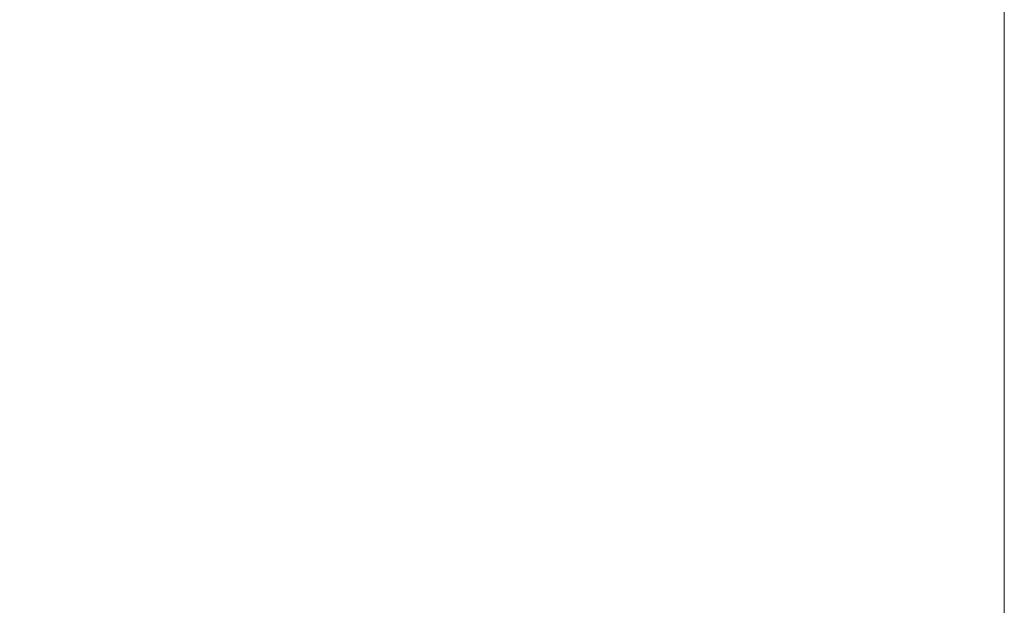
# Model space of a CAD drawing. Header units: inches. Extents: x 15 to 638, y -384 to 556.
# Tile 916 of 1056: x 226.679 to 228.336, y 520.525 to 521.51. Entities that reach past the tile are written whole.
import ezdxf

# ---------------------------------------------------------------- set-up
doc = ezdxf.new("R2010")
doc.units = ezdxf.units.IN
doc.header["$MEASUREMENT"] = 0
doc.layers.add('A-WALL', color=90, linetype='Continuous', lineweight=9)
doc.layers.add('S-STRS', color=90, linetype='Continuous', lineweight=9)

msp = doc.modelspace()

# ---------------------------------------------------------------- meshes
at = {"layer": 'A-WALL'}
mesh = msp.add_polyface(dxfattribs=at)
corners = [(221.8356, 519.017, -18), (228.3356, 519.017, -18), (228.3356, 556.0013, -18), (221.8356, 556.0013, -18)]
mesh.append_faces([[corners[k] for k in face] for face in [(0, 1, 2, 3)]])
mesh = msp.add_polyface(dxfattribs=at)
corners = [(228.3356, 503.0013), (228.3356, 455.5), (228.3356, 455.5, -24), (228.3356, 555.017, -24), (228.3356, 556.0013, -18), (228.3356, 519.017, -18), (228.3356, 520.0013, -12), (228.3356, 510.517, -12), (228.3356, 511.5013, -6), (228.3356, 502.0171, -6)]
mesh.append_faces([[corners[k] for k in face] for face in [(7, 2, 5, 6), (9, 2, 7, 8)]], dxfattribs={"vtx0": -1, "vtx1": -1})
mesh.append_faces([[corners[k] for k in face] for face in [(3, 4, 5, 2)]], dxfattribs={"vtx2": -1})
mesh.append_faces([[corners[k] for k in face] for face in [(9, 0, 1, 2)]], dxfattribs={"vtx3": -1})
mesh = msp.add_polyface(dxfattribs=at)
corners = [(221.8356, 555.017, -24), (228.3356, 555.017, -24), (228.3356, 455.5, -24), (221.8356, 455.5, -24)]
mesh.append_faces([[corners[k] for k in face] for face in [(0, 1, 2, 3)]])
at = {"layer": 'S-STRS'}
mesh = msp.add_polyface(dxfattribs=at)
corners = [(228.3356, 556.5, -18), (138.3356, 556.5, -18), (138.3356, 519.5158, -18), (228.3356, 519.5158, -18)]
mesh.append_faces([[corners[k] for k in face] for face in [(0, 1, 2, 3)]])
mesh = msp.add_polyface(dxfattribs=at)
corners = [(228.3356, 519.5158, -18), (228.3356, 519.1928, -19.9685), (228.3356, 556.1771, -19.9685), (228.3356, 556.5, -18)]
mesh.append_faces([[corners[k] for k in face] for face in [(0, 1, 2, 3)]])
mesh = msp.add_polyface(dxfattribs=at)
corners = [(138.3356, 519.1928, -19.9685), (138.3356, 556.1771, -19.9685), (228.3356, 556.1771, -19.9685), (228.3356, 519.1928, -19.9685)]
mesh.append_faces([[corners[k] for k in face] for face in [(0, 1, 2, 3)]])

doc.saveas('drawing.dxf')
